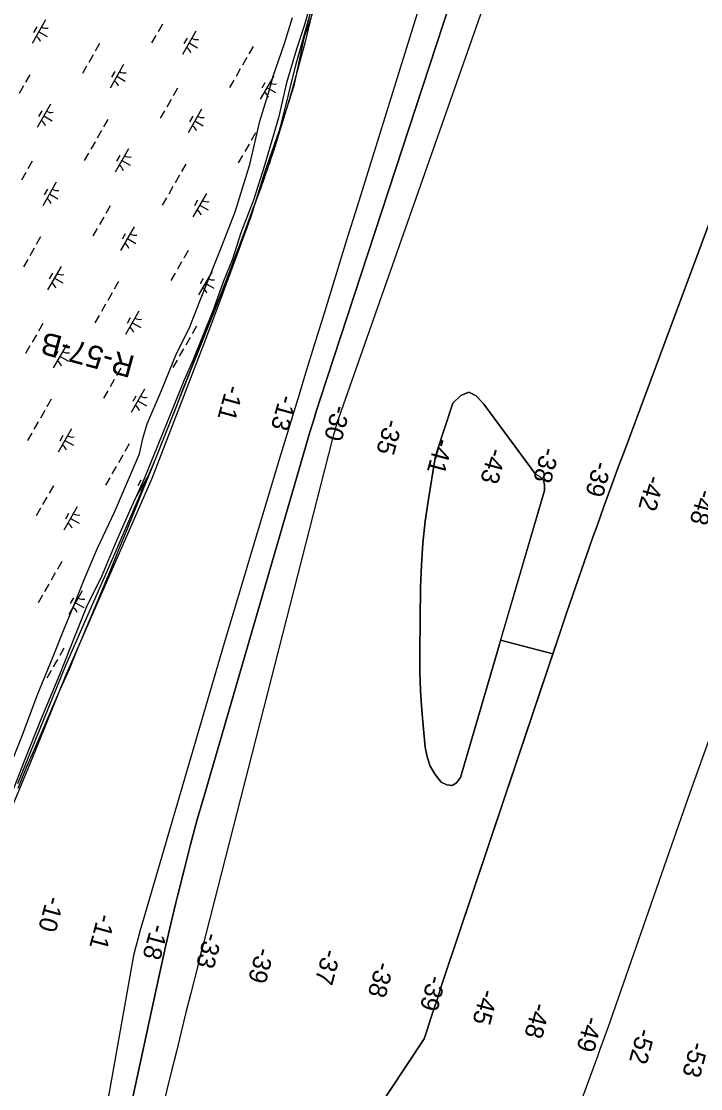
# Model space of a CAD drawing. Extents: x 3930721 to 3950824, y 220441 to 242861.
# Drawn here: x 3941189 to 3942447, y 233943 to 235919 of the extents above; entities that cross this region are included whole.
import ezdxf

# ---------------------------------------------------------------- set-up
doc = ezdxf.new("R2010")
doc.units = 0
for name, color, linetype in [('V-RIVR-EDGE', 7, 'Continuous'), ('V-RIVR-JETY', 7, 'Continuous'), ('V-RIVR-RANG', 7, 'Continuous'), ('V-RIVR-RANG-IDEN', 7, 'Continuous'), ('V-RRAP-FSHR', 7, 'Continuous'), ('V-TOPO-DPTH', 7, 'Continuous'), ('V-TOPO-MAJR', 7, 'Continuous'), ('V-TOPO-MINR', 7, 'Continuous'), ('V-WETL-SWMP', 7, 'Continuous')]:
    doc.layers.add(name, color=color, linetype=linetype)

msp = doc.modelspace()

# ---------------------------------------------------------------- linework, layer by layer
at = {"layer": 'V-RIVR-EDGE'}
msp.add_lwpolyline([(3941743.2, 235978.5), (3941712.5, 235887.4), (3941694.1, 235799.3), (3941675.6, 235741), (3941639.8, 235638.6), (3941614.2, 235556.7), (3941561, 235412.4), (3941530.3, 235329.5), (3941431, 235072.5), (3941325.5, 234830.9), (3941271.3, 234707), (3941208.8, 234552.5), (3941096.2, 234284.2), (3941010.2, 234082.6), (3940969.3, 233979.2), (3940949.8, 233936.2)], dxfattribs=at)
at = {"layer": 'V-RIVR-JETY'}
for points in [[(3941720.6, 235935.4), (3941712.9, 235910.5), (3941699, 235867.3), (3941680.6, 235805), (3941665.3, 235739.9), (3941656.3, 235708.4), (3941639.5, 235651.5), (3941619.1, 235587.7), (3941596, 235527.4), (3941580.5, 235478.4), (3941563.6, 235437.6), (3941544.1, 235382.7), (3941525.9, 235338), (3941506.9, 235291), (3941490.4, 235252.9), (3941468.9, 235199.2), (3941442.3, 235134.3), (3941416.8, 235071.4), (3941390.3, 235013.1)], [(3941172.7, 234550.9), (3941192.5, 234601), (3941218.4, 234670.3), (3941248.3, 234742.6), (3941266.1, 234788), (3941286.3, 234837), (3941307.3, 234889.5), (3941330.3, 234943.5), (3941361.7, 235009.9), (3941408.1, 235118), (3941414.3, 235146.4), (3941422.5, 235173.7), (3941448.7, 235235.1), (3941477, 235304.7), (3941499.9, 235350.1), (3941520.1, 235400.6), (3941545.6, 235465.6), (3941559.3, 235499.4), (3941585.2, 235565.9), (3941612.5, 235653.8), (3941631.2, 235734.1), (3941648.4, 235790.2), (3941655.8, 235817.4), (3941676.9, 235877.7), (3941691.2, 235925.6)], [(3941390.3, 235013.1), (3941363.3, 234951.3), (3941338.2, 234892.2), (3941310.1, 234834.8), (3941287.9, 234779.2), (3941260, 234708.8), (3941225.7, 234626), (3941194.6, 234549), (3941161.8, 234464.6), (3941125.6, 234388.5), (3941100.2, 234329.1), (3941067.4, 234247), (3941037.2, 234176.7), (3941003.6, 234091.5), (3940972.6, 234019.6), (3940948.8, 233966.4), (3940937.5, 233934.9)]]:
    msp.add_lwpolyline(points, dxfattribs=at)
at = {"layer": 'V-RRAP-FSHR'}
msp.add_lwpolyline([(3941732.5, 235956.3), (3941723.6, 235917.2), (3941714.4, 235878.4), (3941703.6, 235839.7), (3941693.2, 235801.2), (3941682.2, 235762.7), (3941670.4, 235724.4), (3941658.6, 235686.2), (3941645.7, 235648.3), (3941632.7, 235610.5), (3941618.9, 235573.1), (3941604.9, 235535.5), (3941590.9, 235498.4), (3941576.5, 235460.7), (3941562.3, 235423.4), (3941547.6, 235386.1), (3941532.8, 235348.9), (3941518.1, 235311.8), (3941503.4, 235274.6), (3941488.6, 235237.4), (3941473.9, 235200.2), (3941459.1, 235163.4), (3941444.4, 235125.9), (3941429.5, 235088.7), (3941414.6, 235051.6), (3941399.6, 235014.5), (3941384.7, 234977.4), (3941369.5, 234940.4), (3941354.3, 234903.4), (3941339.1, 234866.4), (3941323.8, 234829.4), (3941308.2, 234792.6), (3941292.6, 234755.8), (3941277.7, 234718.9), (3941261.3, 234682.2), (3941245.4, 234645.4), (3941229.6, 234608.7), (3941213.7, 234572), (3941197.9, 234535.3), (3941182.6, 234498.5)], dxfattribs=at)
at = {"layer": 'V-TOPO-DPTH'}
for points in [[(3942169.6, 236302.4), (3941781.7, 235197.5), (3941779.8, 235192.2), (3941778, 235187), (3941776.2, 235181.7), (3941774.5, 235176.4), (3941771.3, 235166.7), (3941771.2, 235166.3), (3941770.9, 235165.4), (3941770.8, 235165), (3941768.9, 235158.6), (3941767.9, 235154.9), (3941766.9, 235151.3), (3941765.9, 235147.6), (3941764.9, 235143.9), (3941524.5, 234204.8), (3941522.8, 234198), (3941521.1, 234191.3), (3941519.4, 234184.5), (3941517.7, 234177.7), (3941503.1, 234119.4), (3941494.2, 234083.5), (3941485.3, 234047.6), (3941476.4, 234011.7), (3941467.5, 233975.7), (3941285.8, 233238.2)], [(3942169.6, 236302.4), (3941781.7, 235197.5), (3941779.8, 235192.2), (3941778, 235187), (3941776.2, 235181.7), (3941774.5, 235176.4), (3941771.3, 235166.7), (3941771.2, 235166.3), (3941770.9, 235165.4), (3941770.8, 235165), (3941768.9, 235158.6), (3941767.9, 235154.9), (3941766.9, 235151.3), (3941765.9, 235147.6), (3941764.9, 235143.9), (3941524.5, 234204.8), (3941522.8, 234198), (3941521.1, 234191.3), (3941519.4, 234184.5), (3941517.7, 234177.7), (3941503.1, 234119.4), (3941494.2, 234083.5), (3941485.3, 234047.6), (3941476.4, 234011.7), (3941467.5, 233975.7), (3941285.8, 233238.2)], [(3941360.3, 233761.6), (3941439.7, 234129.6), (3941448.3, 234169), (3941457.1, 234208.4), (3941466.2, 234247.6), (3941475.5, 234286.9), (3941479.1, 234301.6), (3941490.6, 234348.1), (3941502.6, 234394.5), (3941515.2, 234440.7), (3941528.3, 234486.8), (3941716.7, 235134.7), (3941723, 235156), (3941729.4, 235177.2), (3941736.1, 235198.3), (3941742.9, 235219.4), (3942071.9, 236222.7)], [(3942495.9, 235632.9), (3942307.2, 235126.8), (3942294, 235091.3), (3942281, 235055.8), (3942268.1, 235020.2), (3942255.3, 234984.6), (3942247.8, 234963.7), (3942231.5, 234917.6), (3942215.3, 234871.3), (3942199.4, 234825), (3942183.7, 234778.7), (3941971.1, 234144.5), (3941965, 234126.3), (3941959, 234108), (3941953, 234089.8), (3941947.1, 234071.5), (3941941.2, 234053.2), (3941935.3, 234034.9), (3941386.3, 233206.9)], [(3942173.2, 234747.4), (3942183.7, 234778.7), (3942199.4, 234825), (3942215.3, 234871.3), (3942231.5, 234917.6), (3942247.8, 234963.7), (3942255.3, 234984.6), (3942268.1, 235020.2), (3942281, 235055.8), (3942294, 235091.3), (3942307.2, 235126.8), (3942495.9, 235632.9)], [(3942170.9, 234740.5), (3942173.2, 234747.4), (3942076.8, 234773), (3942073.9, 234763.1), (3942002.4, 234518.6), (3941995.1, 234509.1), (3941986.9, 234503.8), (3941977.1, 234504.9), (3941966.4, 234510), (3941955.4, 234524.5), (3941946.5, 234539.9), (3941940.7, 234556.8), (3941937.1, 234574.6), (3941933.7, 234608.2), (3941930.7, 234643.6), (3941928.5, 234679.1), (3941927.5, 234714.6), (3941927.3, 234750.2), (3941928.6, 234870.9), (3941930.1, 234911.9), (3941932.7, 234952.8), (3941937.2, 234993.6), (3941943, 235034.2), (3941955, 235106.7), (3941955.8, 235111), (3941956.8, 235115.2), (3941957.9, 235119.4), (3941959.2, 235123.5), (3941988.3, 235211.6), (3942003.1, 235226.1), (3942017.7, 235232.1), (3942031.8, 235225.2), (3942045.7, 235209.7), (3942141.3, 235080.6), (3942149.9, 235075.4), (3942156, 235068.9)], [(3942156, 235068.9), (3942149.9, 235075.4), (3942141.3, 235080.6), (3942045.7, 235209.7), (3942031.8, 235225.2), (3942017.7, 235232.1), (3942003.1, 235226.1), (3941988.3, 235211.6), (3941959.2, 235123.5), (3941957.9, 235119.4), (3941956.8, 235115.2), (3941955.8, 235111), (3941955, 235106.7), (3941943, 235034.2), (3941937.2, 234993.6), (3941932.7, 234952.8), (3941930.1, 234911.9), (3941928.6, 234870.9), (3941927.3, 234750.2), (3941927.5, 234714.6), (3941928.5, 234679.1), (3941930.7, 234643.6), (3941933.7, 234608.2), (3941937.1, 234574.6), (3941940.7, 234556.8), (3941946.5, 234539.9), (3941955.4, 234524.5), (3941966.4, 234510), (3941977.1, 234504.9), (3941986.9, 234503.8), (3941995.1, 234509.1), (3942002.4, 234518.6), (3942158, 235050.3), (3942158.2, 235060.3), (3942156, 235068.9)], [(3942156, 235068.9), (3942158.2, 235060.3), (3942158, 235050.3), (3942076.8, 234773), (3942173.2, 234747.4)], [(3941386.3, 233206.9), (3941935.3, 234034.9), (3941941.2, 234053.2), (3941947.1, 234071.5), (3941953, 234089.8), (3941959, 234108), (3941965, 234126.3), (3941971.1, 234144.5), (3942170.9, 234740.5)]]:
    msp.add_lwpolyline(points, dxfattribs=at)
at = {"layer": 'V-TOPO-MAJR'}
msp.add_lwpolyline([(3942461.5, 234586.7), (3942427.2, 234490.2), (3942393.2, 234393.7), (3942275.1, 234055.4), (3942270.6, 234042.6), (3942266, 234029.8), (3942261.4, 234017), (3942256.8, 234004.2), (3942228.5, 233926.8)], dxfattribs=at)
at = {"layer": 'V-TOPO-MINR'}
for points in [[(3942044.3, 236326.9), (3941811.1, 235576.1), (3941791, 235511.4), (3941771, 235446.7), (3941751, 235381.9), (3941731, 235317.2), (3941715.7, 235267.6), (3941703.5, 235227.6), (3941691.2, 235187.6), (3941679, 235147.6), (3941666.9, 235107.5), (3941648.7, 235047.6), (3941627.7, 234977.6), (3941606.7, 234907.5), (3941585.9, 234837.4), (3941565.2, 234767.2), (3941414.7, 234254.9), (3941410, 234238.5), (3941405.4, 234222.1), (3941401.1, 234205.7), (3941397, 234189.2), (3941284.1, 233554.3)], [(3942169.6, 236302.4), (3941781.7, 235197.5), (3941779.8, 235192.2), (3941778, 235187), (3941776.2, 235181.7), (3941774.5, 235176.4), (3941771.3, 235166.7), (3941771.2, 235166.3), (3941770.9, 235165.4), (3941770.8, 235165), (3941768.9, 235158.6), (3941767.9, 235154.9), (3941766.9, 235151.3), (3941765.9, 235147.6), (3941764.9, 235143.9), (3941524.5, 234204.8), (3941522.8, 234198), (3941521.1, 234191.3), (3941519.4, 234184.5), (3941517.7, 234177.7), (3941503.1, 234119.4), (3941494.2, 234083.5), (3941485.3, 234047.6), (3941476.4, 234011.7), (3941467.5, 233975.7), (3941285.8, 233238.2)], [(3942071.9, 236222.7), (3941742.9, 235219.4), (3941736.1, 235198.3), (3941729.4, 235177.2), (3941723, 235156), (3941716.7, 235134.7), (3941528.3, 234486.8), (3941515.2, 234440.7), (3941502.6, 234394.5), (3941490.6, 234348.1), (3941479.1, 234301.6), (3941475.5, 234286.9), (3941466.2, 234247.6), (3941457.1, 234208.4), (3941448.3, 234169), (3941439.7, 234129.6), (3941360.3, 233761.6)], [(3942495.9, 235632.9), (3942307.2, 235126.8), (3942294, 235091.3), (3942281, 235055.8), (3942268.1, 235020.2), (3942255.3, 234984.6), (3942247.8, 234963.7), (3942231.5, 234917.6), (3942215.3, 234871.3), (3942199.4, 234825), (3942183.7, 234778.7), (3941971.1, 234144.5), (3941965, 234126.3), (3941959, 234108), (3941953, 234089.8), (3941947.1, 234071.5), (3941941.2, 234053.2), (3941935.3, 234034.9), (3941386.3, 233206.9)], [(3942156, 235068.9), (3942149.9, 235075.4), (3942141.3, 235080.6), (3942045.7, 235209.7), (3942031.8, 235225.2), (3942017.7, 235232.1), (3942003.1, 235226.1), (3941988.3, 235211.6), (3941959.2, 235123.5), (3941957.9, 235119.4), (3941956.8, 235115.2), (3941955.8, 235111), (3941955, 235106.7), (3941943, 235034.2), (3941937.2, 234993.6), (3941932.7, 234952.8), (3941930.1, 234911.9), (3941928.6, 234870.9), (3941927.3, 234750.2), (3941927.5, 234714.6), (3941928.5, 234679.1), (3941930.7, 234643.6), (3941933.7, 234608.2), (3941937.1, 234574.6), (3941940.7, 234556.8), (3941946.5, 234539.9), (3941955.4, 234524.5), (3941966.4, 234510), (3941977.1, 234504.9), (3941986.9, 234503.8), (3941995.1, 234509.1), (3942002.4, 234518.6), (3942158, 235050.3), (3942158.2, 235060.3), (3942156, 235068.9)]]:
    msp.add_lwpolyline(points, dxfattribs=at)
at = {"layer": 'V-WETL-SWMP'}
for p, q in [((3941698.2, 235840), (3941742.6, 235998.3)), ((3941234.1, 235921.2), (3941209.3, 235877.9)), ((3941450.5, 235913.3), (3941442.5, 235899.4)), ((3941218, 235908.6), (3941212, 235898.2)), ((3941221.7, 235899.5), (3941237.3, 235890.6)), ((3941438.6, 235892.5), (3941430.6, 235878.6)), ((3941512.3, 235900.5), (3941487.5, 235857.1)), ((3941334.2, 235877.4), (3941326.2, 235863.5)), ((3941496.2, 235887.8), (3941490.2, 235877.4)), ((3941499.9, 235878.8), (3941515.5, 235869.8)), ((3941618.7, 235872.3), (3941610.7, 235858.4)), ((3941322.3, 235856.6), (3941314.3, 235842.7)), ((3941310.3, 235835.8), (3941302.4, 235821.9)), ((3941378.5, 235838.6), (3941353.6, 235795.2)), ((3941606.8, 235851.5), (3941598.8, 235837.6)), ((3941670.2, 235727.8), (3941698.2, 235840)), ((3941205.3, 235819.9), (3941197.3, 235806)), ((3941362.3, 235825.9), (3941356.4, 235815.5)), ((3941366, 235816.9), (3941381.7, 235807.9)), ((3941594.8, 235830.6), (3941586.9, 235816.8)), ((3941656.7, 235817.8), (3941631.8, 235774.4)), ((3941193.4, 235799), (3941185.4, 235785.2)), ((3941478.5, 235794.7), (3941470.6, 235780.9)), ((3941582.9, 235809.8), (3941575, 235795.9)), ((3941640.5, 235805.1), (3941634.6, 235794.7)), ((3941644.2, 235796.1), (3941659.9, 235787.2)), ((3941466.6, 235773.9), (3941458.7, 235760)), ((3941243.3, 235765.4), (3941218.4, 235722)), ((3941454.7, 235753.1), (3941446.7, 235739.2)), ((3941522.8, 235755.9), (3941498, 235712.5)), ((3941227.1, 235752.7), (3941221.2, 235742.3)), ((3941230.8, 235743.7), (3941246.5, 235734.7)), ((3941349.6, 235737.2), (3941341.7, 235723.3)), ((3941506.7, 235743.3), (3941500.7, 235732.8)), ((3941510.4, 235734.2), (3941526, 235725.3)), ((3941337.7, 235716.4), (3941329.8, 235702.5)), ((3941650.5, 235660.9), (3941670.2, 235727.8)), ((3941325.8, 235695.5), (3941317.8, 235681.7)), ((3941622.9, 235712.1), (3941614.9, 235698.2)), ((3941313.9, 235674.7), (3941305.9, 235660.8)), ((3941387.6, 235682.7), (3941362.8, 235639.3)), ((3941610.9, 235691.3), (3941603, 235677.4)), ((3941209.5, 235659.6), (3941201.5, 235645.8)), ((3941371.5, 235670), (3941365.5, 235659.6)), ((3941375.2, 235661), (3941390.8, 235652.1)), ((3941494, 235654.5), (3941486, 235640.6)), ((3941589.6, 235488.7), (3941650.5, 235660.9)), ((3941599, 235670.4), (3941591.1, 235656.5)), ((3941649.3, 235657.6), (3941645, 235650.2)), ((3941197.5, 235638.8), (3941189.6, 235624.9)), ((3941253.7, 235620.8), (3941228.9, 235577.4)), ((3941482.1, 235633.7), (3941474.1, 235619.8)), ((3941237.6, 235608.2), (3941231.6, 235597.7)), ((3941241.3, 235599.1), (3941256.9, 235590.2)), ((3941470.1, 235612.9), (3941462.2, 235599)), ((3941532, 235600), (3941507.1, 235556.6)), ((3941353.8, 235577), (3941345.9, 235563.1)), ((3941458.2, 235592), (3941450.2, 235578.2)), ((3941515.8, 235587.4), (3941509.8, 235577)), ((3941519.5, 235578.3), (3941535.1, 235569.4)), ((3941341.9, 235556.2), (3941333.9, 235542.3)), ((3941398.1, 235538.1), (3941373.2, 235494.7)), ((3941224.9, 235519.4), (3941217, 235505.5)), ((3941330, 235535.3), (3941322, 235521.4)), ((3941381.9, 235525.5), (3941376, 235515.1)), ((3941385.7, 235516.4), (3941401.3, 235507.5)), ((3941213, 235498.6), (3941205, 235484.7)), ((3941201.1, 235477.8), (3941193.1, 235463.9)), ((3941498.2, 235494.3), (3941490.2, 235480.4)), ((3941509.5, 235288), (3941589.6, 235488.7)), ((3941262.9, 235464.9), (3941238, 235421.5)), ((3941486.2, 235473.5), (3941478.3, 235459.6)), ((3941246.8, 235452.3), (3941240.8, 235441.9)), ((3941250.5, 235443.2), (3941266.1, 235434.3)), ((3941369.3, 235436.8), (3941361.3, 235422.9)), ((3941474.3, 235452.7), (3941466.4, 235438.8)), ((3941542.4, 235455.5), (3941517.6, 235412.1)), ((3941526.3, 235442.8), (3941520.3, 235432.4)), ((3941530, 235433.8), (3941545.6, 235424.8)), ((3941357.3, 235415.9), (3941349.4, 235402)), ((3941345.4, 235395.1), (3941337.5, 235381.2)), ((3941407.2, 235382.3), (3941382.4, 235338.9)), ((3941229.1, 235359.2), (3941221.1, 235345.3)), ((3941333.5, 235374.3), (3941325.5, 235360.4)), ((3941391.1, 235369.6), (3941385.1, 235359.2)), ((3941394.8, 235360.6), (3941410.4, 235351.6)), ((3941217.2, 235338.4), (3941209.2, 235324.5)), ((3941513.6, 235354.1), (3941505.7, 235340.2)), ((3941273.4, 235320.4), (3941248.5, 235277)), ((3941501.7, 235333.3), (3941493.7, 235319.4)), ((3941205.2, 235317.6), (3941197.3, 235303.7)), ((3941257.2, 235307.7), (3941251.3, 235297.3)), ((3941260.9, 235298.7), (3941276.6, 235289.7)), ((3941489.7, 235312.4), (3941481.8, 235298.6)), ((3941437.5, 235107.9), (3941509.5, 235288)), ((3941477.8, 235291.6), (3941469.9, 235277.7)), ((3941373.4, 235276.5), (3941365.5, 235262.7)), ((3941361.5, 235255.7), (3941353.6, 235241.8)), ((3941349.6, 235234.9), (3941341.6, 235221)), ((3941417.7, 235237.7), (3941392.9, 235194.3)), ((3941401.6, 235225), (3941395.6, 235214.6)), ((3941244.5, 235219), (3941236.6, 235205.1)), ((3941405.3, 235216), (3941420.9, 235207.1)), ((3941232.6, 235198.2), (3941224.7, 235184.3)), ((3941220.7, 235177.3), (3941212.7, 235163.5)), ((3941282.5, 235164.5), (3941257.7, 235121.1)), ((3941208.8, 235156.5), (3941200.8, 235142.6)), ((3941266.4, 235151.8), (3941260.4, 235141.4)), ((3941270.1, 235142.8), (3941285.7, 235133.9)), ((3941388.9, 235136.3), (3941380.9, 235122.4)), ((3941363.9, 234936.1), (3941437.5, 235107.9)), ((3941377, 235115.5), (3941369, 235101.6)), ((3941365, 235094.7), (3941357.1, 235080.8)), ((3941353.1, 235073.8), (3941345.1, 235060)), ((3941424.8, 235078.2), (3941402, 235038.4)), ((3941410.7, 235069.2), (3941404.8, 235058.8)), ((3941248.7, 235058.8), (3941240.8, 235044.9)), ((3941414.4, 235060.1), (3941416.5, 235058.9)), ((3941236.8, 235037.9), (3941228.8, 235024.1)), ((3941224.9, 235017.1), (3941216.9, 235003.2)), ((3941293, 235019.9), (3941268.1, 234976.5)), ((3941276.8, 235007.3), (3941270.9, 234996.9)), ((3941280.6, 234998.2), (3941296.2, 234989.3)), ((3941272.4, 234727.8), (3941363.9, 234936.1)), ((3941264.2, 234918.6), (3941256.2, 234904.7)), ((3941252.2, 234897.7), (3941244.3, 234883.8)), ((3941240.3, 234876.9), (3941232.4, 234863)), ((3941302.1, 234864.1), (3941277.3, 234820.7)), ((3941228.4, 234856.1), (3941220.4, 234842.2)), ((3941286, 234851.4), (3941280, 234841)), ((3941289.7, 234842.4), (3941305.3, 234833.4)), ((3941268.3, 234758.3), (3941260.4, 234744.5)), ((3941182.7, 234507.5), (3941272.4, 234727.8)), ((3941256.4, 234737.5), (3941248.5, 234723.6)), ((3941244.5, 234716.7), (3941236.5, 234702.8))]:
    msp.add_line(p, q, dxfattribs=at)
for centre, start, end in [((3941235.6, 235923.4), 239.4279, 280.9715), ((3941208.2, 235875.5), 19.4279, 60.9715), ((3941513.8, 235902.6), 239.4279, 280.9715), ((3941486.4, 235854.7), 19.4279, 60.9715), ((3941380, 235840.7), 239.4279, 280.9715), ((3941352.5, 235792.8), 19.4279, 60.9715), ((3941658.2, 235820), 239.4279, 280.9715), ((3941630.7, 235772), 19.4279, 60.9715), ((3941217.3, 235719.6), 19.4279, 60.9715), ((3941244.8, 235767.5), 239.4279, 280.9715), ((3941524.3, 235758.1), 239.4279, 280.9715), ((3941496.9, 235710.1), 19.4279, 60.9715), ((3941389.1, 235684.9), 239.4279, 280.9715), ((3941361.7, 235636.9), 19.4279, 60.9715), ((3941255.3, 235623), 239.4279, 280.9715), ((3941227.8, 235575), 19.4279, 60.9715), ((3941533.5, 235602.2), 239.4279, 280.9715), ((3941506, 235554.2), 19.4279, 60.9715), ((3941399.6, 235540.3), 239.4279, 280.9715), ((3941372.1, 235492.4), 19.4279, 60.9715), ((3941264.4, 235467.1), 239.4279, 280.9715), ((3941543.9, 235457.6), 239.4279, 280.9715), ((3941236.9, 235419.1), 19.4279, 60.9715), ((3941516.5, 235409.7), 19.4279, 60.9715), ((3941408.7, 235384.4), 239.4279, 280.9715), ((3941381.3, 235336.5), 19.4279, 60.9715), ((3941274.9, 235322.5), 239.4279, 280.9715), ((3941247.4, 235274.6), 19.4279, 60.9715), ((3941419.2, 235239.9), 239.4279, 280.9715), ((3941391.8, 235191.9), 19.4279, 60.9715), ((3941284, 235166.6), 239.4279, 280.9715), ((3941256.6, 235118.7), 19.4279, 60.9715), ((3941428.4, 235084), 239.4279, 243.4965), ((3941400.9, 235036), 49.1699, 60.9715), ((3941294.5, 235022.1), 239.4279, 280.9715), ((3941267, 234974.2), 19.4279, 60.9715), ((3941303.6, 234866.2), 239.4279, 280.9715), ((3941276.2, 234818.3), 19.4279, 60.9715)]:
    msp.add_arc(centre, 17.6, start, end, dxfattribs=at)

# ---------------------------------------------------------------- texts
at = {"layer": 'V-RIVR-RANG'}
for s, rotation, p in [('-11', 254.6083, (3941569.5, 235247.1)), ('-13', 254.6083, (3941668.2, 235229)), ('-30', 254.6083, (3941766.7, 235210)), ('-35', 254.6083, (3941863.3, 235184.1)), ('-41', 254.6083, (3941957.2, 235148.5)), ('-43', 254.6083, (3942056, 235130.4)), ('-38', 254.7505, (3942153.9, 235132.1)), ('-39', 254.7505, (3942250.3, 235106.3)), ('-42', 254.7505, (3942348.5, 235080.1)), ('-48', 254.7505, (3942443.5, 235054)), ('-10', 254.9083, (3941237.1, 234301)), ('-11', 254.9083, (3941331.8, 234268.1)), ('-18', 254.9083, (3941430.3, 234249.3)), ('-33', 254.9083, (3941529.5, 234233.2)), ('-39', 254.9083, (3941625.7, 234205.7)), ('-37', 255.0529, (3941748.9, 234203)), ('-38', 255.0529, (3941847.2, 234179.3)), ('-39', 255.0529, (3941943.5, 234154.4)), ('-45', 255.0529, (3942040.9, 234128.6)), ('-48', 255.0529, (3942137.1, 234103.5)), ('-49', 255.0529, (3942233.6, 234078.5)), ('-52', 255.0529, (3942331.1, 234056.2)), ('-53', 255.0529, (3942429.5, 234031.4))]:
    msp.add_text(s, height=33.5, rotation=rotation, dxfattribs=at).set_placement(p)
at = {"layer": 'V-RIVR-RANG-IDEN'}
msp.add_text('R-57-B', height=41.5, rotation=164.7542, dxfattribs=at).set_placement((3941401.8, 235298.1))

doc.saveas('drawing.dxf')
